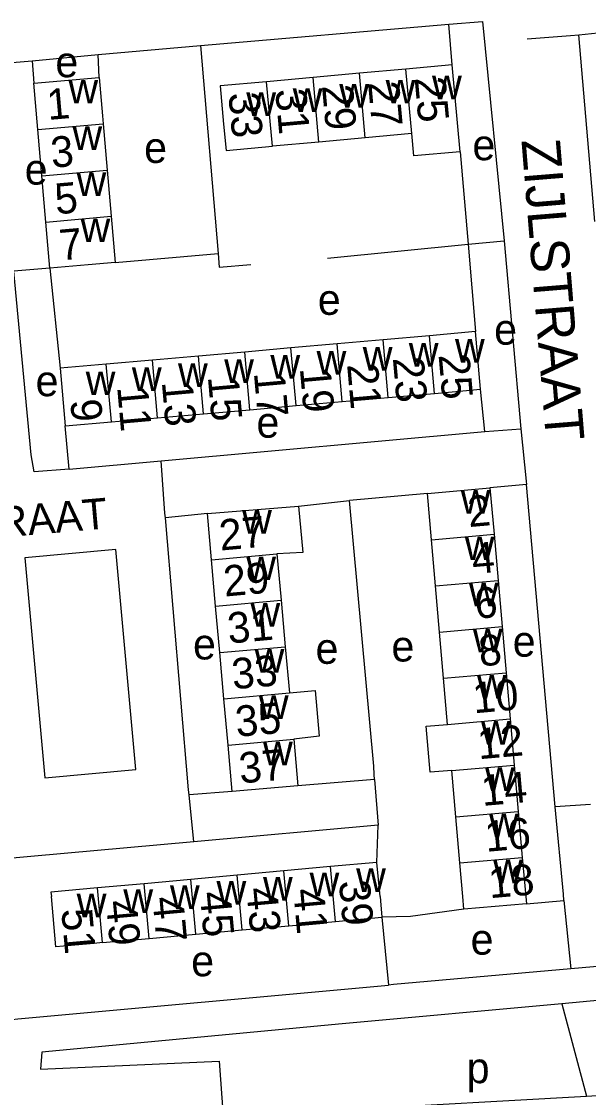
# Model space of a CAD drawing. Extents: x 159294 to 161936, y 384538 to 386517.
# Drawn here: x 160925.8 to 160999.4, y 385473.9 to 385613.7 of the extents above; entities that cross this region are included whole.
import ezdxf

# ---------------------------------------------------------------- set-up
doc = ezdxf.new("R2010")
doc.units = 0
for name, color, linetype in [('BLT_Basislijn', 7, 'Continuous'), ('BLT_Bebouwing', 7, 'Continuous'), ('BLT_Centroide', 7, 'Continuous'), ('BLT_Huisnummer', 7, 'Continuous'), ('BLT_Huisnummer_ tussenligend', 7, 'Continuous'), ('BLT_Onderverdeling_panden', 7, 'Continuous'), ('BLT_Straatnaam', 7, 'Continuous'), ('BLT_Straatnaam_verkleind', 7, 'Continuous')]:
    doc.layers.add(name, color=color, linetype=linetype)

msp = doc.modelspace()

# ---------------------------------------------------------------- linework, layer by layer
at = {"layer": 'BLT_Basislijn'}
for p, q in [((160949, 385610.61), (160981.28, 385613.4)), ((160981.71, 385608.1), (160981.28, 385613.4)), ((160998.15, 385612.03), (161002.25, 385612.44)), ((161000.21, 385587.73), (160998.15, 385612.03)), ((160935.73, 385609.46), (160949, 385610.61)), ((160949, 385610.61), (160951.29, 385583.59)), ((160927.14, 385608.64), (160935.73, 385609.46)), ((160927.14, 385608.64), (160927.34, 385605.72)), ((160935.82, 385606.47), (160935.73, 385609.46)), ((160982.72, 385596.8), (160983.76, 385584.79)), ((160965.48, 385582.99), (160983.76, 385584.79)), ((160983.76, 385584.79), (160988.43, 385585.24)), ((160983.76, 385584.79), (160984.73, 385573.43)), ((160988.43, 385585.24), (160990.62, 385560.81)), ((160937.93, 385582.42), (160951.29, 385583.59)), ((160929.45, 385581.67), (160924.75, 385581.27)), ((160929.45, 385581.67), (160930.76, 385568.66)), ((160985.94, 385560.43), (160985.39, 385565.93)), ((160931.92, 385555.56), (160931.42, 385561.16)), ((160943.9, 385556.62), (160985.94, 385560.43)), ((160985.94, 385560.43), (160990.62, 385560.81)), ((160931.92, 385555.56), (160943.9, 385556.62)), ((160991.33, 385553.54), (160986.61, 385553.1)), ((160995.09, 385511.65), (160991.33, 385553.54)), ((160961.75, 385550.72), (160968.36, 385551.49)), ((160978.48, 385552.39), (160968.36, 385551.49)), ((160949.9, 385549.79), (160944.44, 385549.23)), ((160971.61, 385515.21), (160961.66, 385514.4)), ((160971.61, 385515.21), (160972.1, 385509.25)), ((160953.12, 385513.64), (160947.52, 385513.21)), ((160948.13, 385507.1), (160947.52, 385513.21)), ((160999.66, 385511.96), (160995.09, 385511.65)), ((160972.1, 385509.25), (160948.13, 385507.1)), ((160971.9, 385504.42), (160972.1, 385509.25)), ((160948.13, 385507.1), (160922.59, 385504.79)), ((160991.33, 385499.04), (160996.22, 385499.46)), ((160996.22, 385499.46), (160997.12, 385490.6)), ((160972.57, 385497.29), (160973.44, 385488.47)), ((161001.51, 385490.98), (160997.12, 385490.6)), ((160995.96, 385486.04), (160967.39, 385483.42)), ((161001.01, 385486.5), (160995.96, 385486.04)), ((160995.96, 385486.04), (160999.14, 385474.05)), ((160999.14, 385474.05), (161004.24, 385474.34)), ((160968.09, 385472.3), (160999.14, 385474.05))]:
    msp.add_line(p, q, dxfattribs=at)
for points in [[(160981.28, 385613.4), (160985.65, 385613.75), (160988.43, 385585.24)], [(160991.43, 385611.49), (160997.06, 385611.92), (160998.15, 385612.03)], [(160922.43, 385608.24), (160927.14, 385608.64)], [(160951.29, 385583.59), (160951.44, 385581.79), (160955.52, 385582.15)], [(160931.92, 385555.56), (160927.41, 385555.21), (160926.99, 385557.4), (160924.87, 385579.92), (160924.75, 385581.27)], [(160990.62, 385560.81), (160991.29, 385553.99), (160991.33, 385553.54)], [(160944.44, 385549.23), (160944.39, 385549.82), (160943.9, 385556.62)], [(160971.61, 385515.21), (160971.56, 385515.84), (160971.52, 385516.95), (160968.36, 385551.49)], [(160947.52, 385513.21), (160947.45, 385513.88), (160944.44, 385549.23)], [(160926.18, 385544.03), (160928.77, 385515.43), (160940.61, 385516.5), (160938.01, 385545.11), (160926.18, 385544.03)], [(160996.22, 385499.46), (160996.14, 385500.3), (160995.09, 385511.65)], [(160983.21, 385498.34), (160976.3, 385497.39), (160972.57, 385497.29)], [(160997.12, 385490.6), (160974.08, 385488.53), (160973.44, 385488.47)], [(160924.53, 385484), (160925.29, 385484.07), (160973.44, 385488.47)], [(160967.39, 385483.42), (160928.37, 385479.74), (160928.23, 385477.54)], [(160928.23, 385477.54), (160951.41, 385478.57), (160951.93, 385471.42)]]:
    msp.add_lwpolyline(points, dxfattribs=at)
at = {"layer": 'BLT_Bebouwing'}
for p, q in [((160975.68, 385607.55), (160969.65, 385607.01)), ((160981.71, 385608.1), (160975.68, 385607.55)), ((160982.72, 385596.8), (160981.71, 385608.1)), ((160927.34, 385605.72), (160935.82, 385606.47)), ((160927.87, 385599.71), (160927.34, 385605.72)), ((160963.62, 385606.47), (160957.59, 385605.92)), ((160969.65, 385607.01), (160963.62, 385606.47)), ((160936.34, 385600.45), (160936.87, 385594.44)), ((160928.39, 385593.7), (160927.87, 385599.71)), ((160970.41, 385598.62), (160964.38, 385598.08)), ((160976.44, 385599.17), (160970.41, 385598.62)), ((160964.38, 385598.08), (160958.35, 385597.54)), ((160936.87, 385594.44), (160937.4, 385588.43)), ((160928.92, 385587.68), (160928.39, 385593.7)), ((160929.45, 385581.67), (160928.92, 385587.68)), ((160937.4, 385588.43), (160937.93, 385582.42)), ((160972.74, 385572.37), (160966.74, 385571.84)), ((160978.74, 385572.9), (160972.74, 385572.37)), ((160984.73, 385573.43), (160978.74, 385572.9)), ((160985.39, 385565.93), (160984.73, 385573.43)), ((160954.75, 385570.78), (160948.75, 385570.25)), ((160960.74, 385571.31), (160954.75, 385570.78)), ((160966.74, 385571.84), (160960.74, 385571.31)), ((160942.75, 385569.72), (160936.76, 385569.19)), ((160948.75, 385570.25), (160942.75, 385569.72)), ((160936.76, 385569.19), (160930.76, 385568.66)), ((160930.76, 385568.66), (160931.42, 385561.16)), ((160973.4, 385564.87), (160979.4, 385565.4)), ((160979.4, 385565.4), (160985.39, 385565.93)), ((160955.41, 385563.28), (160961.41, 385563.81)), ((160961.41, 385563.81), (160967.4, 385564.34)), ((160967.4, 385564.34), (160973.4, 385564.87)), ((160943.42, 385562.22), (160949.41, 385562.75)), ((160949.41, 385562.75), (160955.41, 385563.28)), ((160931.42, 385561.16), (160937.42, 385561.69)), ((160937.42, 385561.69), (160943.42, 385562.22)), ((160978.48, 385552.39), (160986.61, 385553.1)), ((160986.61, 385553.1), (160987.13, 385547.09)), ((160979.01, 385546.38), (160978.48, 385552.39)), ((160949.9, 385549.79), (160961.75, 385550.72)), ((160950.43, 385543.77), (160949.9, 385549.79)), ((160987.13, 385547.09), (160987.66, 385541.09)), ((160979.53, 385540.38), (160979.01, 385546.38)), ((160958.93, 385544.52), (160959.48, 385538.5)), ((160950.97, 385537.74), (160950.43, 385543.77)), ((160980.06, 385534.37), (160979.53, 385540.38)), ((160987.66, 385541.09), (160988.18, 385535.08)), ((160959.48, 385538.5), (160960.02, 385532.47)), ((160951.51, 385531.72), (160950.97, 385537.74)), ((160988.18, 385535.08), (160988.71, 385529.08)), ((160952.04, 385525.69), (160951.51, 385531.72)), ((160960.02, 385532.47), (160960.57, 385526.45)), ((160988.71, 385529.08), (160989.23, 385523.07)), ((160981.11, 385522.36), (160980.58, 385528.36)), ((160952.58, 385519.67), (160952.04, 385525.69)), ((160989.23, 385523.07), (160989.76, 385517.07)), ((160961.12, 385520.43), (160961.66, 385514.4)), ((160953.12, 385513.64), (160952.58, 385519.67)), ((160982.16, 385510.35), (160981.64, 385516.36)), ((160989.76, 385517.07), (160990.28, 385511.06)), ((160961.66, 385514.4), (160953.12, 385513.64)), ((160990.28, 385511.06), (160990.81, 385505.05)), ((160982.69, 385504.35), (160982.16, 385510.35)), ((160990.81, 385505.05), (160991.25, 385500)), ((160965.88, 385503.87), (160959.83, 385503.31)), ((160971.9, 385504.42), (160965.88, 385503.87)), ((160972.33, 385500), (160971.9, 385504.42)), ((160983.07, 385500), (160982.69, 385504.35)), ((160947.73, 385502.21), (160941.68, 385501.65)), ((160953.78, 385502.76), (160947.73, 385502.21)), ((160959.83, 385503.31), (160953.78, 385502.76)), ((160941.68, 385501.65), (160935.63, 385501.1)), ((160983.21, 385498.34), (160983.07, 385500)), ((160991.25, 385500), (160991.33, 385499.04)), ((160991.33, 385499.04), (160983.21, 385498.34)), ((160960.48, 385496.19), (160966.53, 385496.74)), ((160966.53, 385496.74), (160972.57, 385497.29)), ((160948.38, 385495.09), (160954.43, 385495.64)), ((160954.43, 385495.64), (160960.48, 385496.19)), ((160936.28, 385494), (160942.33, 385494.55)), ((160942.33, 385494.55), (160948.38, 385495.09))]:
    msp.add_line(p, q, dxfattribs=at)
for points in [[(160935.82, 385606.47), (160936.25, 385601.49), (160936.34, 385600.45)], [(160957.59, 385605.92), (160951.56, 385605.38), (160952.01, 385600.4), (160952.32, 385596.99), (160958.35, 385597.54)], [(160982.72, 385596.8), (160976.72, 385596.29), (160976.44, 385599.17)], [(160937.93, 385582.42), (160934.43, 385582.11), (160929.45, 385581.67)], [(160961.75, 385550.72), (160962.29, 385544.72), (160958.93, 385544.52)], [(160980.58, 385528.36), (160980.06, 385534.37)], [(160960.57, 385526.45), (160963.89, 385526.79), (160964.42, 385520.82), (160961.12, 385520.43)], [(160981.64, 385516.36), (160978.84, 385516.15), (160978.32, 385522.12), (160981.11, 385522.36)], [(160935.63, 385501.1), (160929.58, 385500.55), (160929.63, 385500)], [(160936.28, 385494), (160935.21, 385493.9), (160930.23, 385493.45), (160929.63, 385500)], [(160972.33, 385500), (160972.38, 385499.44), (160972.57, 385497.29)]]:
    msp.add_lwpolyline(points, dxfattribs=at)
at = {"layer": 'BLT_Onderverdeling_panden'}
for p, q in [((160976.44, 385599.17), (160975.68, 385607.55)), ((160958.35, 385597.54), (160957.59, 385605.92)), ((160964.38, 385598.08), (160963.62, 385606.47)), ((160970.41, 385598.62), (160969.65, 385607.01)), ((160927.87, 385599.71), (160936.34, 385600.45)), ((160928.39, 385593.7), (160936.87, 385594.44)), ((160928.92, 385587.68), (160937.4, 385588.43)), ((160973.4, 385564.87), (160972.74, 385572.37)), ((160979.4, 385565.4), (160978.74, 385572.9)), ((160955.41, 385563.28), (160954.75, 385570.78)), ((160961.41, 385563.81), (160960.74, 385571.31)), ((160967.4, 385564.34), (160966.74, 385571.84)), ((160943.42, 385562.22), (160942.75, 385569.72)), ((160949.41, 385562.75), (160948.75, 385570.25)), ((160937.42, 385561.69), (160936.76, 385569.19)), ((160979.01, 385546.38), (160987.13, 385547.09)), ((160950.43, 385543.77), (160958.93, 385544.52)), ((160979.53, 385540.38), (160987.66, 385541.09)), ((160950.97, 385537.74), (160959.48, 385538.5)), ((160980.06, 385534.37), (160988.18, 385535.08)), ((160951.51, 385531.72), (160960.02, 385532.47)), ((160980.58, 385528.36), (160988.71, 385529.08)), ((160952.04, 385525.69), (160960.57, 385526.45)), ((160981.11, 385522.36), (160989.23, 385523.07)), ((160952.58, 385519.67), (160961.12, 385520.43)), ((160981.64, 385516.36), (160989.76, 385517.07)), ((160982.16, 385510.35), (160990.28, 385511.06)), ((160982.69, 385504.35), (160990.81, 385505.05)), ((160966.53, 385496.74), (160965.88, 385503.87)), ((160948.38, 385495.09), (160947.73, 385502.21)), ((160954.43, 385495.64), (160953.78, 385502.76)), ((160960.48, 385496.19), (160959.83, 385503.31)), ((160936.28, 385494), (160935.63, 385501.1)), ((160942.33, 385494.55), (160941.68, 385501.65))]:
    msp.add_line(p, q, dxfattribs=at)

# ---------------------------------------------------------------- texts
at = {"layer": 'BLT_Centroide'}
for s, p in [('e', (160930.15, 385606.5)), ('w', (160931.84, 385603.09)), ('w', (160967.02, 385602.55)), ('w', (160973.05, 385603.09)), ('w', (160979.08, 385603.62)), ('w', (160954.95, 385601.45)), ('w', (160960.98, 385602)), ('w', (160932.37, 385597.06)), ('e', (160984.33, 385595.71)), ('e', (160941.68, 385595.36)), ('e', (160926.17, 385592.54)), ('w', (160932.9, 385591.06)), ('w', (160933.42, 385585.06)), ('e', (160964.24, 385575.61)), ('e', (160987.15, 385571.73)), ('w', (160982.06, 385569.41)), ('w', (160964.08, 385567.83)), ('w', (160970.08, 385568.34)), ('w', (160976.06, 385568.88)), ('w', (160946.08, 385566.23)), ('w', (160952.08, 385566.77)), ('w', (160958.08, 385567.3)), ('e', (160927.58, 385565.03)), ('w', (160934.09, 385565.17)), ('w', (160940.09, 385565.7)), ('e', (160956.27, 385559.64)), ('w', (160982.81, 385549.75)), ('w', (160954.41, 385547.16)), ('w', (160983.33, 385543.72)), ('w', (160954.95, 385541.12)), ('w', (160983.86, 385537.72)), ('w', (160955.49, 385535.09)), ('w', (160984.38, 385531.72)), ('e', (160989.56, 385531.17)), ('e', (160948.03, 385530.81)), ('e', (160963.95, 385530.24)), ('e', (160973.81, 385530.54)), ('w', (160956.03, 385529.09)), ('w', (160984.91, 385525.72)), ('w', (160956.58, 385523.06)), ('w', (160985.44, 385519.72)), ('w', (160957.12, 385517.03)), ('w', (160985.96, 385513.72)), ('w', (160986.48, 385507.69)), ('w', (160969.22, 385500.59)), ('w', (160987.02, 385501.69)), ('w', (160957.12, 385499.47)), ('w', (160963.17, 385500.03)), ('w', (160938.98, 385497.83)), ('w', (160945.03, 385498.38)), ('w', (160951.08, 385498.92)), ('w', (160932.92, 385497.27)), ('e', (160984.09, 385492.43)), ('e', (160947.79, 385489.62)), ('p', (160983.58, 385475.72))]:
    msp.add_text(s, height=4, dxfattribs=at).set_placement(p)
at = {"layer": 'BLT_Huisnummer'}
for s, rotation, p in [('25', 275.147, (160976.81, 385606.42)), ('1', 5.0152, (160929.21, 385600.94)), ('33', 275.147, (160952.62, 385604.4)), ('29', 275.147, (160964.78, 385605.39)), ('7', 5.0139, (160930.82, 385582.68)), ('25', 275.0607, (160979.92, 385570.4)), ('17', 275.0607, (160955.93, 385568.07)), ('21', 275.0607, (160968.04, 385569.15)), ('13', 275.0607, (160943.97, 385566.89)), ('9', 275.0607, (160932.08, 385564.51)), ('2', 5.0029, (160983.87, 385548.01)), ('27', 5.0911, (160951.59, 385544.96)), ('6', 5.0029, (160984.76, 385536.08)), ('31', 5.0864, (160952.67, 385532.87)), ('10', 5.0029, (160984.53, 385523.8)), ('37', 5.0868, (160954.17, 385514.68)), ('14', 5.0029, (160985.64, 385511.76)), ('18', 5.0029, (160986.58, 385499.76)), ('43', 275.1807, (160954.95, 385501.04)), ('39', 275.1807, (160966.98, 385501.95)), ('47', 275.1807, (160942.75, 385499.84)), ('51', 275.1807, (160930.91, 385498.3))]:
    msp.add_text(s, height=4, rotation=rotation, dxfattribs=at).set_placement(p)
at = {"layer": 'BLT_Huisnummer_ tussenligend'}
for s, rotation, p in [('27', 275.147, (160970.76, 385605.83)), ('31', 275.147, (160958.71, 385604.87)), ('3', 5.0152, (160929.71, 385594.72)), ('5', 5.0152, (160930.24, 385588.67)), ('23', 275.0607, (160973.98, 385570)), ('19', 275.0607, (160961.9, 385568.67)), ('15', 275.0607, (160949.95, 385567.56)), ('11', 275.0607, (160938.17, 385566.23)), ('4', 5.0029, (160984.4, 385541.9)), ('29', 5.0911, (160952.14, 385538.98)), ('8', 5.0029, (160985.31, 385529.9)), ('33', 5.0864, (160953.23, 385526.92)), ('35', 5.0864, (160953.7, 385520.74)), ('12', 5.0029, (160985.15, 385517.83)), ('16', 5.0029, (160986.11, 385505.79)), ('41', 275.1807, (160961.04, 385500.89)), ('49', 275.1807, (160936.71, 385499.36)), ('45', 275.1807, (160948.9, 385500.5))]:
    msp.add_text(s, height=4, rotation=rotation, dxfattribs=at).set_placement(p)
at = {"layer": 'BLT_Straatnaam'}
msp.add_text('ZIJLSTRAAT', height=5, rotation=274.6882, dxfattribs=at).set_placement((160990.69, 385598.32))
at = {"layer": 'BLT_Straatnaam_verkleind'}
msp.add_text('NICOLAAS STONESTRAAT', height=4, rotation=4.976, dxfattribs=at).set_placement((160869.25, 385541.96))

doc.saveas('drawing.dxf')
